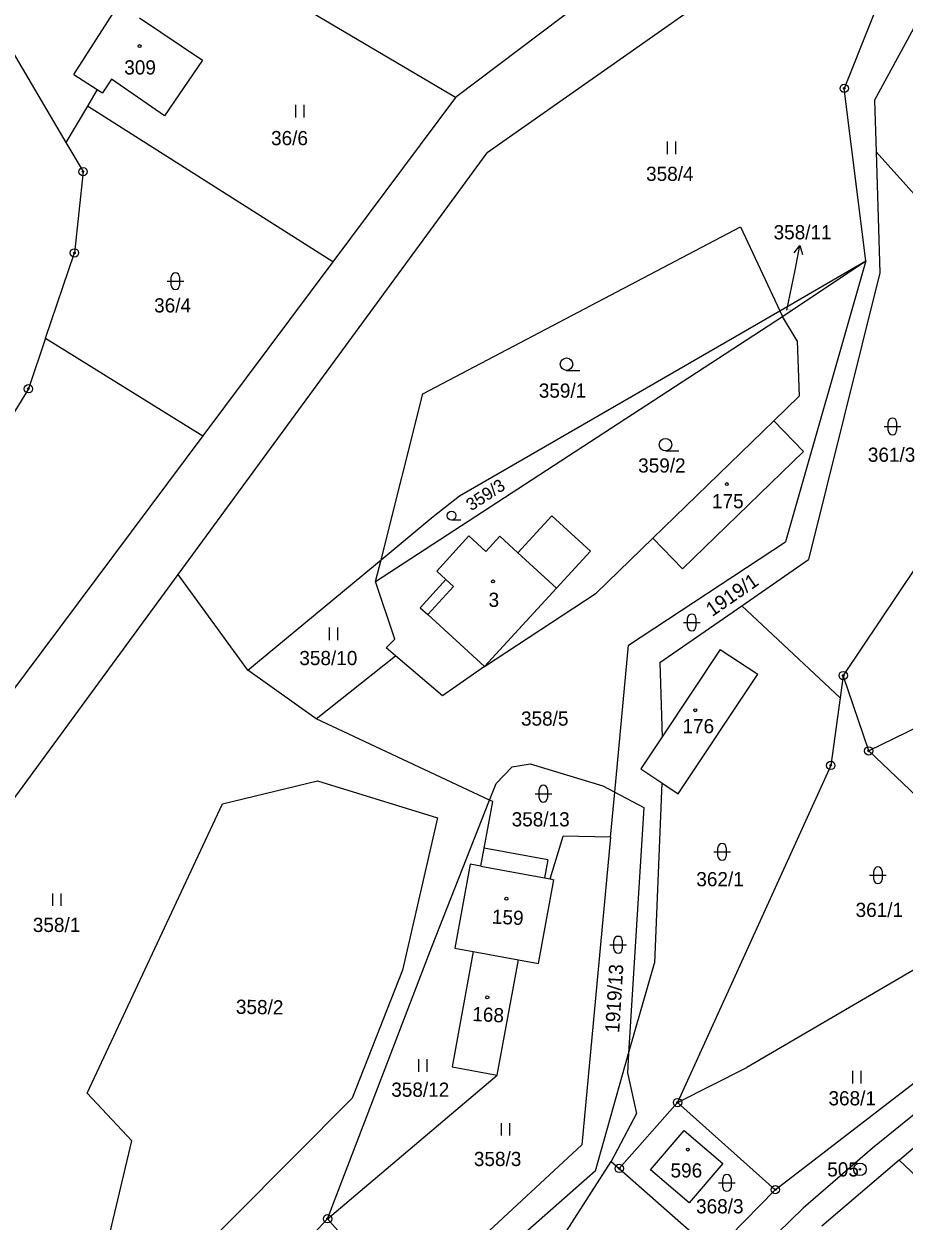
# Model space of a CAD drawing. Extents: x -445050 to -440454, y -1134563 to -1129741.
# Drawn here: x -442794.3 to -442688.8, y -1131013.5 to -1130870 of the extents above; entities that cross this region are included whole.
import ezdxf

# ---------------------------------------------------------------- set-up
doc = ezdxf.new("R2010")
doc.units = 0
for name, color, linetype in [('Vrstva 1', 7, 'Continuous'), ('Vrstva 16', 7, 'Continuous'), ('Vrstva 17', 7, 'Continuous'), ('Vrstva 18', 7, 'Continuous'), ('Vrstva 19', 7, 'Continuous'), ('Vrstva 24', 7, 'Continuous'), ('Vrstva 25', 7, 'Continuous'), ('Vrstva 3', 7, 'Continuous'), ('Vrstva 37', 7, 'Continuous'), ('Vrstva 4', 7, 'Continuous')]:
    doc.layers.add(name, color=color, linetype=linetype)

msp = doc.modelspace()

# ---------------------------------------------------------------- linework, layer by layer
at = {"layer": 'Vrstva 1'}
for p, q in [((-442693.39, -1130898.43), (-442695.99, -1130877.75)), ((-442708.42, -1130894.34), (-442703.71, -1130904.39)), ((-442703.71, -1130904.39), (-442693.39, -1130898.43)), ((-442703.38, -1130905.08), (-442693.39, -1130898.43)), ((-442693.39, -1130898.43), (-442703.05, -1130932.07)), ((-442742.12, -1130926.57), (-442703.71, -1130904.39)), ((-442703.71, -1130904.39), (-442703.38, -1130905.08)), ((-442751.51, -1130934.22), (-442746.5, -1130914.34)), ((-442745.26, -1130929.03), (-442742.12, -1130926.57)), ((-442751.51, -1130934.22), (-442745.26, -1130929.03)), ((-442767.48, -1130947.46), (-442751.51, -1130934.22)), ((-442752.17, -1130936.82), (-442751.51, -1130934.22)), ((-442767.48, -1130947.46), (-442775.83, -1130936)), ((-442723.5, -1130962.05), (-442721.86, -1130944.45)), ((-442759.27, -1130953.27), (-442749.76, -1130945.73)), ((-442759.27, -1130953.27), (-442767.48, -1130947.46)), ((-442738.49, -1130963.01), (-442759.27, -1130953.27)), ((-442737.72, -1130961.05), (-442735.78, -1130959.03)), ((-442735.78, -1130959.03), (-442733.62, -1130958.68)), ((-442733.62, -1130958.68), (-442724.92, -1130961.3)), ((-442738.49, -1130963.01), (-442737.72, -1130961.05)), ((-442724.92, -1130961.3), (-442723.5, -1130962.05)), ((-442724, -1130967.47), (-442723.5, -1130962.05)), ((-442723.5, -1130962.05), (-442720.02, -1130963.89)), ((-442745.41, -1130980.59), (-442738.49, -1130963.01)), ((-442738.12, -1130963.18), (-442738.49, -1130963.01)), ((-442720.02, -1130963.89), (-442721.83, -1130993.39)), ((-442757.92, -1131013.17), (-442745.41, -1130980.59)), ((-442721.83, -1130993.39), (-442718.75, -1130982.56)), ((-442725.82, -1131007.43), (-442721.83, -1130993.39)), ((-442721.83, -1130993.39), (-442721.97, -1130995.69)), ((-442721.97, -1130995.69), (-442720.89, -1131000.55)), ((-442720.89, -1131000.55), (-442723.91, -1131006.32))]:
    msp.add_line(p, q, dxfattribs=at)
for points in [[(-442693.92, -1130853.97), (-442738.78, -1130885.49)], [(-442742.59, -1130878.85), (-442774.81, -1130859.78)], [(-442689.94, -1130862.52), (-442695.99, -1130877.75)], [(-442800.19, -1130865.72), (-442789.28, -1130884.24)], [(-442727.17, -1130867.22), (-442742.59, -1130878.85)], [(-442788.32, -1130876.08), (-442782.91, -1130867.62)], [(-442685.96, -1130867.44), (-442692.36, -1130879.18)], [(-442780.44, -1130869.29), (-442772.89, -1130874.39)], [(-442772.89, -1130874.39), (-442777.47, -1130881.06)], [(-442788.32, -1130876.08), (-442785.52, -1130877.89)], [(-442783.81, -1130876.65), (-442784.89, -1130878.3)], [(-442777.47, -1130881.06), (-442783.81, -1130876.65)], [(-442785.52, -1130877.89), (-442786.69, -1130879.87)], [(-442785.52, -1130877.89), (-442784.89, -1130878.3)], [(-442742.59, -1130878.85), (-442757.3, -1130898.53)], [(-442786.69, -1130879.87), (-442789.28, -1130884.24)], [(-442757.3, -1130898.53), (-442786.69, -1130879.87)], [(-442692.36, -1130879.18), (-442692.17, -1130885.36)], [(-442789.28, -1130884.24), (-442787.22, -1130887.73)], [(-442775.83, -1130936), (-442738.78, -1130885.49)], [(-442692.17, -1130885.36), (-442691.74, -1130899.84)], [(-442676.85, -1130902.38), (-442692.17, -1130885.36)], [(-442787.22, -1130887.73), (-442788.25, -1130897.47)], [(-442746.5, -1130914.34), (-442708.42, -1130894.34)], [(-442791.71, -1130907.68), (-442788.25, -1130897.47)], [(-442757.3, -1130898.53), (-442772.87, -1130919.37)], [(-442691.74, -1130899.84), (-442700.26, -1130934.2)], [(-442752.17, -1130936.82), (-442703.38, -1130905.08)], [(-442701.65, -1130908.01), (-442703.38, -1130905.08)], [(-442791.71, -1130907.68), (-442793.77, -1130913.74)], [(-442791.71, -1130907.68), (-442772.87, -1130919.37)], [(-442701.65, -1130908.01), (-442701.4, -1130914.63)], [(-442793.77, -1130913.74), (-442815.97, -1130949.95)], [(-442701.4, -1130914.63), (-442704.44, -1130917.58)], [(-442704.44, -1130917.58), (-442718.94, -1130931.64)], [(-442704.44, -1130917.58), (-442700.89, -1130921.24)], [(-442772.87, -1130919.37), (-442821.98, -1130985.08)], [(-442700.89, -1130921.24), (-442715.39, -1130935.3)], [(-442731.04, -1130928.98), (-442735.1, -1130933.41)], [(-442726.41, -1130933.2), (-442731.04, -1130928.98)], [(-442740.98, -1130931.35), (-442744.81, -1130935.6)], [(-442738.95, -1130933.22), (-442740.98, -1130931.35)], [(-442737.28, -1130931.41), (-442738.95, -1130933.22)], [(-442735.1, -1130933.41), (-442737.28, -1130931.41)], [(-442718.94, -1130931.64), (-442725.73, -1130938.23)], [(-442718.94, -1130931.64), (-442715.39, -1130935.3)], [(-442730.49, -1130937.64), (-442726.41, -1130933.2)], [(-442721.86, -1130944.45), (-442703.05, -1130932.07)], [(-442708.28, -1130939.75), (-442700.26, -1130934.2)], [(-442815.11, -1130989.54), (-442775.83, -1130936)], [(-442743.73, -1130936.59), (-442744.81, -1130935.6)], [(-442687.33, -1130934.99), (-442696.11, -1130948.1)], [(-442749.87, -1130943.72), (-442752.17, -1130936.82)], [(-442746.81, -1130939.97), (-442743.73, -1130936.59)], [(-442739.1, -1130947.02), (-442730.49, -1130937.64)], [(-442739.1, -1130947.02), (-442725.73, -1130938.23)], [(-442746.81, -1130939.97), (-442745.89, -1130940.8)], [(-442718.09, -1130946.53), (-442708.28, -1130939.75)], [(-442696.48, -1130950.75), (-442708.28, -1130939.75)], [(-442745.89, -1130940.8), (-442739.1, -1130947.02)], [(-442749.87, -1130943.72), (-442750.88, -1130944.77)], [(-442749.76, -1130945.73), (-442750.88, -1130944.77)], [(-442744.13, -1130950.54), (-442749.76, -1130945.73)], [(-442710.85, -1130944.96), (-442717.83, -1130955.44)], [(-442710.85, -1130944.96), (-442706.36, -1130947.95)], [(-442739.1, -1130947.02), (-442744.13, -1130950.54)], [(-442718.09, -1130946.53), (-442717.83, -1130955.44)], [(-442715.88, -1130962.27), (-442706.36, -1130947.95)], [(-442696.11, -1130948.1), (-442696.48, -1130950.75)], [(-442693.06, -1130957.12), (-442696.11, -1130948.1)], [(-442696.48, -1130950.75), (-442697.61, -1130958.86)], [(-442684.02, -1130952.72), (-442693.06, -1130957.12)], [(-442717.83, -1130955.44), (-442720.38, -1130959.28)], [(-442693.06, -1130957.12), (-442669.22, -1130979.76)], [(-442697.61, -1130958.86), (-442715.97, -1130999.25)], [(-442720.38, -1130959.28), (-442717.87, -1130960.95)], [(-442770.49, -1130963.46), (-442759.11, -1130960.71)], [(-442759.11, -1130960.71), (-442744.73, -1130965.14)], [(-442717.87, -1130960.95), (-442718.75, -1130982.56)], [(-442717.87, -1130960.95), (-442715.88, -1130962.27)], [(-442786.72, -1130998.14), (-442770.49, -1130963.46)], [(-442739.15, -1130968.78), (-442738.12, -1130963.18)], [(-442744.73, -1130965.14), (-442748.95, -1130983.38)], [(-442731.25, -1130972.47), (-442729.67, -1130967.32)], [(-442724, -1130967.47), (-442729.67, -1130967.32)], [(-442724, -1130967.47), (-442727.43, -1131004.32)], [(-442739.55, -1130970.94), (-442739.15, -1130968.78)], [(-442731.53, -1130970.19), (-442739.15, -1130968.78)], [(-442731.53, -1130970.19), (-442731.93, -1130972.35)], [(-442740.83, -1130970.71), (-442742.68, -1130980.74)], [(-442739.55, -1130970.94), (-442740.83, -1130970.71)], [(-442732.64, -1130982.59), (-442730.8, -1130972.56)], [(-442731.93, -1130972.35), (-442731.25, -1130972.47)], [(-442731.25, -1130972.47), (-442730.8, -1130972.56)], [(-442740.45, -1130981.15), (-442743, -1130994.98)], [(-442742.68, -1130980.74), (-442740.45, -1130981.15)], [(-442740.45, -1130981.15), (-442735.05, -1130982.15)], [(-442737.59, -1130995.98), (-442735.05, -1130982.15)], [(-442735.05, -1130982.15), (-442732.64, -1130982.59)], [(-442748.95, -1130983.38), (-442754.98, -1130998.74)], [(-442687.29, -1130983.14), (-442707.68, -1130995.06)], [(-442704.25, -1131009.69), (-442680.49, -1130991.43)], [(-442743, -1130994.98), (-442737.59, -1130995.98)], [(-442715.97, -1130999.25), (-442707.68, -1130995.06)], [(-442757.92, -1131013.17), (-442737.59, -1130995.98)], [(-442781.38, -1131003.85), (-442786.72, -1130998.14)], [(-442680.45, -1130998.49), (-442682.49, -1130998.44), (-442687.19, -1131000.32), (-442692.62, -1131004.7), (-442700.9, -1131011.92), (-442710.05, -1131020.8), (-442718.64, -1131029.65), (-442729.58, -1131042.35), (-442734.04, -1131047.81), (-442745.5, -1131060.91), (-442751.07, -1131067.01), (-442752.63, -1131068.7), (-442763.45, -1131079.5), (-442767.1, -1131082.91), (-442779.14, -1131093.12), (-442778.04, -1131094.43)], [(-442754.98, -1130998.74), (-442776.36, -1131020.27)], [(-442715.97, -1130999.25), (-442722.96, -1131007.14)], [(-442715.97, -1130999.25), (-442704.25, -1131009.69)], [(-442689.41, -1131006.15), (-442682.65, -1131000.37)], [(-442719.2, -1131007.33), (-442715.19, -1131002.62)], [(-442715.19, -1131002.62), (-442710.56, -1131006.55)], [(-442783.98, -1131014.8), (-442781.38, -1131003.85)], [(-442748.51, -1131023.86), (-442727.43, -1131004.32)], [(-442738.07, -1131028.34), (-442723.91, -1131006.32)], [(-442723.91, -1131006.32), (-442722.96, -1131007.14)], [(-442689.41, -1131006.15), (-442698.69, -1131014.07)], [(-442689.41, -1131006.15), (-442681.78, -1131013.35)], [(-442725.82, -1131007.43), (-442746.72, -1131025.9)], [(-442722.96, -1131007.14), (-442711.57, -1131017.19)], [(-442714.56, -1131011.27), (-442719.2, -1131007.33)], [(-442710.56, -1131006.55), (-442714.56, -1131011.27)], [(-442711.57, -1131017.19), (-442704.25, -1131009.69)], [(-442757.92, -1131013.17), (-442776.81, -1131033.38)], [(-442757.92, -1131013.17), (-442748.51, -1131023.86)]]:
    msp.add_lwpolyline(points, dxfattribs=at)
at = {"layer": 'Vrstva 16'}
msp.add_line((-442701.89, -1130899.52), (-442701.3, -1130896.58), dxfattribs=at)
for points in [[(-442701.98, -1130897.46), (-442701.3, -1130896.58), (-442701, -1130897.66)], [(-442702.86, -1130904.34), (-442701.89, -1130899.52)]]:
    msp.add_lwpolyline(points, dxfattribs=at)
at = {"layer": 'Vrstva 24'}
for centre, radius in [((-442695.99, -1130877.75), 0.5), ((-442695.99, -1130877.75), 0.1), ((-442787.22, -1130887.73), 0.5), ((-442787.22, -1130887.73), 0.1), ((-442788.25, -1130897.47), 0.5), ((-442788.25, -1130897.47), 0.1), ((-442793.77, -1130913.74), 0.5), ((-442793.77, -1130913.74), 0.1), ((-442696.11, -1130948.1), 0.5), ((-442696.11, -1130948.1), 0.1), ((-442693.06, -1130957.12), 0.5), ((-442693.06, -1130957.12), 0.1), ((-442697.61, -1130958.86), 0.5), ((-442697.61, -1130958.86), 0.1), ((-442715.97, -1130999.25), 0.5), ((-442715.97, -1130999.25), 0.1), ((-442694.11, -1131007.26), 0.75), ((-442722.96, -1131007.14), 0.5), ((-442722.96, -1131007.14), 0.1), ((-442694.11, -1131007.26), 0.1), ((-442704.25, -1131009.69), 0.5), ((-442704.25, -1131009.69), 0.1), ((-442757.92, -1131013.17), 0.5), ((-442757.92, -1131013.17), 0.1)]:
    msp.add_circle(centre, radius, dxfattribs=at)
at = {"layer": 'Vrstva 25'}
for p, q in [((-442761.71, -1130881.24), (-442761.71, -1130879.74)), ((-442760.71, -1130881.24), (-442760.71, -1130879.74)), ((-442717.16, -1130885.63), (-442717.16, -1130884.13)), ((-442716.16, -1130885.63), (-442716.16, -1130884.13)), ((-442776.65, -1130901.35), (-442776.65, -1130900.35)), ((-442775.65, -1130900.35), (-442775.65, -1130901.35)), ((-442777.15, -1130900.85), (-442775.15, -1130900.85)), ((-442729.27, -1130911.54), (-442727.67, -1130911.54)), ((-442691.21, -1130918.25), (-442689.21, -1130918.25)), ((-442690.71, -1130918.75), (-442690.71, -1130917.75)), ((-442689.71, -1130917.75), (-442689.71, -1130918.75)), ((-442717.42, -1130921.19), (-442715.82, -1130921.19)), ((-442743.05, -1130929.46), (-442741.93, -1130929.46)), ((-442715.27, -1130941.73), (-442713.27, -1130941.73)), ((-442714.77, -1130942.23), (-442714.77, -1130941.23)), ((-442713.77, -1130941.23), (-442713.77, -1130942.23)), ((-442757.7, -1130943.85), (-442757.7, -1130942.35)), ((-442756.7, -1130943.85), (-442756.7, -1130942.35)), ((-442732.55, -1130962.75), (-442732.55, -1130961.75)), ((-442731.55, -1130961.75), (-442731.55, -1130962.75)), ((-442733.05, -1130962.25), (-442731.05, -1130962.25)), ((-442711.63, -1130969.22), (-442709.63, -1130969.22)), ((-442711.13, -1130969.72), (-442711.13, -1130968.72)), ((-442710.13, -1130968.72), (-442710.13, -1130969.72)), ((-442692.95, -1130972.02), (-442690.95, -1130972.02)), ((-442692.45, -1130972.52), (-442692.45, -1130971.52)), ((-442691.45, -1130971.52), (-442691.45, -1130972.52)), ((-442790.83, -1130975.7), (-442790.83, -1130974.2)), ((-442789.83, -1130975.7), (-442789.83, -1130974.2)), ((-442724.09, -1130980.34), (-442722.09, -1130980.34)), ((-442723.59, -1130980.84), (-442723.59, -1130979.84)), ((-442722.59, -1130979.84), (-442722.59, -1130980.84)), ((-442746.97, -1130995.57), (-442746.97, -1130994.07)), ((-442745.97, -1130995.57), (-442745.97, -1130994.07)), ((-442694.97, -1130996.96), (-442694.97, -1130995.46)), ((-442693.97, -1130996.96), (-442693.97, -1130995.46)), ((-442737.06, -1131003.21), (-442737.06, -1131001.71)), ((-442736.06, -1131003.21), (-442736.06, -1131001.71)), ((-442711.06, -1131008.88), (-442709.06, -1131008.88)), ((-442710.56, -1131009.38), (-442710.56, -1131008.38)), ((-442709.56, -1131008.38), (-442709.56, -1131009.38))]:
    msp.add_line(p, q, dxfattribs=at)
for centre, radius in [((-442780.44, -1130872.69), 0.175), ((-442729.27, -1130910.79), 0.75), ((-442717.42, -1130920.44), 0.75), ((-442710.06, -1130925.16), 0.175), ((-442743.05, -1130928.94), 0.525), ((-442738.09, -1130936.82), 0.175), ((-442713.85, -1130952.26), 0.175), ((-442736.48, -1130974.83), 0.175), ((-442738.77, -1130986.65), 0.175), ((-442714.74, -1131004.89), 0.175)]:
    msp.add_circle(centre, radius, dxfattribs=at)
for centre, start, end in [((-442776.15, -1130900.35), 0, 180), ((-442776.15, -1130901.35), 180, 0), ((-442690.21, -1130917.75), 0, 180), ((-442690.21, -1130918.75), 180, 0), ((-442714.27, -1130941.23), 0, 180), ((-442714.27, -1130942.23), 180, 0), ((-442732.05, -1130961.75), 0, 180), ((-442732.05, -1130962.75), 180, 0), ((-442710.63, -1130968.72), 0, 180), ((-442710.63, -1130969.72), 180, 0), ((-442691.95, -1130971.52), 0, 180), ((-442691.95, -1130972.52), 180, 0), ((-442723.09, -1130979.84), 0, 180), ((-442723.09, -1130980.84), 180, 0), ((-442710.06, -1131008.38), 0, 180), ((-442710.06, -1131009.38), 180, 0)]:
    msp.add_arc(centre, 0.5, start, end, dxfattribs=at)
at = {"layer": 'Vrstva 3'}
for points in [[(-442788.32, -1130876.08), (-442782.91, -1130867.62)], [(-442780.44, -1130869.29), (-442772.89, -1130874.39)], [(-442772.89, -1130874.39), (-442777.47, -1130881.06)], [(-442788.32, -1130876.08), (-442785.52, -1130877.89)], [(-442783.81, -1130876.65), (-442784.89, -1130878.3)], [(-442777.47, -1130881.06), (-442783.81, -1130876.65)], [(-442785.52, -1130877.89), (-442784.89, -1130878.3)], [(-442704.44, -1130917.58), (-442718.94, -1130931.64)], [(-442704.44, -1130917.58), (-442700.89, -1130921.24)], [(-442700.89, -1130921.24), (-442715.39, -1130935.3)], [(-442740.98, -1130931.35), (-442744.81, -1130935.6)], [(-442738.95, -1130933.22), (-442740.98, -1130931.35)], [(-442737.28, -1130931.41), (-442738.95, -1130933.22)], [(-442735.1, -1130933.41), (-442737.28, -1130931.41)], [(-442718.94, -1130931.64), (-442715.39, -1130935.3)], [(-442735.1, -1130933.41), (-442730.49, -1130937.64)], [(-442743.73, -1130936.59), (-442744.81, -1130935.6)], [(-442742.81, -1130937.44), (-442745.89, -1130940.8)], [(-442743.73, -1130936.59), (-442742.81, -1130937.44)], [(-442739.1, -1130947.02), (-442730.49, -1130937.64)], [(-442745.89, -1130940.8), (-442739.1, -1130947.02)], [(-442710.85, -1130944.96), (-442717.83, -1130955.44)], [(-442710.85, -1130944.96), (-442706.36, -1130947.95)], [(-442715.88, -1130962.27), (-442706.36, -1130947.95)], [(-442717.83, -1130955.44), (-442720.38, -1130959.28)], [(-442720.38, -1130959.28), (-442717.87, -1130960.95)], [(-442717.87, -1130960.95), (-442715.88, -1130962.27)], [(-442740.83, -1130970.71), (-442742.68, -1130980.74)], [(-442739.55, -1130970.94), (-442740.83, -1130970.71)], [(-442739.55, -1130970.94), (-442731.93, -1130972.35)], [(-442732.64, -1130982.59), (-442730.8, -1130972.56)], [(-442731.93, -1130972.35), (-442731.25, -1130972.47)], [(-442731.25, -1130972.47), (-442730.8, -1130972.56)], [(-442740.45, -1130981.15), (-442743, -1130994.98)], [(-442742.68, -1130980.74), (-442740.45, -1130981.15)], [(-442740.45, -1130981.15), (-442735.05, -1130982.15)], [(-442740.45, -1130981.15), (-442735.05, -1130982.15)], [(-442737.59, -1130995.98), (-442735.05, -1130982.15)], [(-442735.05, -1130982.15), (-442732.64, -1130982.59)], [(-442743, -1130994.98), (-442737.59, -1130995.98)], [(-442719.2, -1131007.33), (-442715.19, -1131002.62)], [(-442715.19, -1131002.62), (-442710.56, -1131006.55)], [(-442714.56, -1131011.27), (-442719.2, -1131007.33)], [(-442710.56, -1131006.55), (-442714.56, -1131011.27)]]:
    msp.add_lwpolyline(points, dxfattribs=at)
at = {"layer": 'Vrstva 37'}
for centre in [(-442780.44, -1130872.69), (-442710.06, -1130925.16), (-442738.09, -1130936.82), (-442713.85, -1130952.26), (-442736.48, -1130974.83), (-442738.77, -1130986.65), (-442714.74, -1131004.89)]:
    msp.add_circle(centre, 0.175, dxfattribs=at)
at = {"layer": 'Vrstva 4'}
for points in [[(-442735.1, -1130933.41), (-442730.49, -1130937.64)], [(-442742.81, -1130937.44), (-442745.89, -1130940.8)], [(-442743.73, -1130936.59), (-442742.81, -1130937.44)], [(-442739.55, -1130970.94), (-442731.93, -1130972.35)]]:
    msp.add_lwpolyline(points, dxfattribs=at)

# ---------------------------------------------------------------- texts
at = {"layer": 'Vrstva 16'}
msp.add_text('358/11', height=1.7, dxfattribs=at).set_placement((-442704.46, -1130895.84))
at = {"layer": 'Vrstva 17'}
msp.add_text('505', height=1.7, dxfattribs=at).set_placement((-442698.03, -1131008.11))
at = {"layer": 'Vrstva 18'}
for s, height, p in [('36/6', 1.7, (-442764.69, -1130884.56)), ('358/4', 1.7, (-442719.74, -1130888.84)), ('36/4', 1.7, (-442778.7, -1130904.6)), ('358/11', 0.1, (-442702.86, -1130904.34)), ('359/1', 1.7, (-442732.6, -1130914.81)), ('361/3', 1.7, (-442693.16, -1130922.49)), ('359/2', 1.7, (-442720.69, -1130923.78)), ('358/10', 1.7, (-442761.3, -1130946.85)), ('358/5', 1.7, (-442734.73, -1130954.1)), ('358/13', 1.7, (-442735.85, -1130966.17)), ('362/1', 1.7, (-442713.72, -1130973.34)), ('361/1', 1.7, (-442694.63, -1130977.02)), ('358/1', 1.7, (-442793.24, -1130978.82)), ('358/12', 1.7, (-442750.28, -1130998.56)), ('368/1', 1.7, (-442697.88, -1130999.59)), ('358/3', 1.7, (-442740.38, -1131006.86)), ('368/3', 1.7, (-442713.75, -1131012.53))]:
    msp.add_text(s, height=height, dxfattribs=at).set_placement(p)
for s, height, rotation, p in [('359/3', 1.5, 33.0458, (-442740.69, -1130928.44)), ('1919/1', 1.7, 34.6495, (-442711.82, -1130941.1)), ('1919/13', 1.7, 86.489, (-442722.96, -1130990.93)), ('358/2', 1.7, 359.1262, (-442768.91, -1130988.62))]:
    msp.add_text(s, height=height, rotation=rotation, dxfattribs=at).set_placement(p)
at = {"layer": 'Vrstva 19'}
for s, p in [('309', (-442782.28, -1130876.09)), ('175', (-442711.84, -1130928.05)), ('3', (-442738.62, -1130939.87)), ('176', (-442715.38, -1130955.01)), ('596', (-442716.81, -1131008.23))]:
    msp.add_text(s, height=1.7, dxfattribs=at).set_placement(p)
for s, p in [('159', (-442738.25, -1130977.81)), ('168', (-442740.6, -1130989.48))]:
    msp.add_text(s, height=1.7, rotation=357.1766, dxfattribs=at).set_placement(p)

doc.saveas('drawing.dxf')
